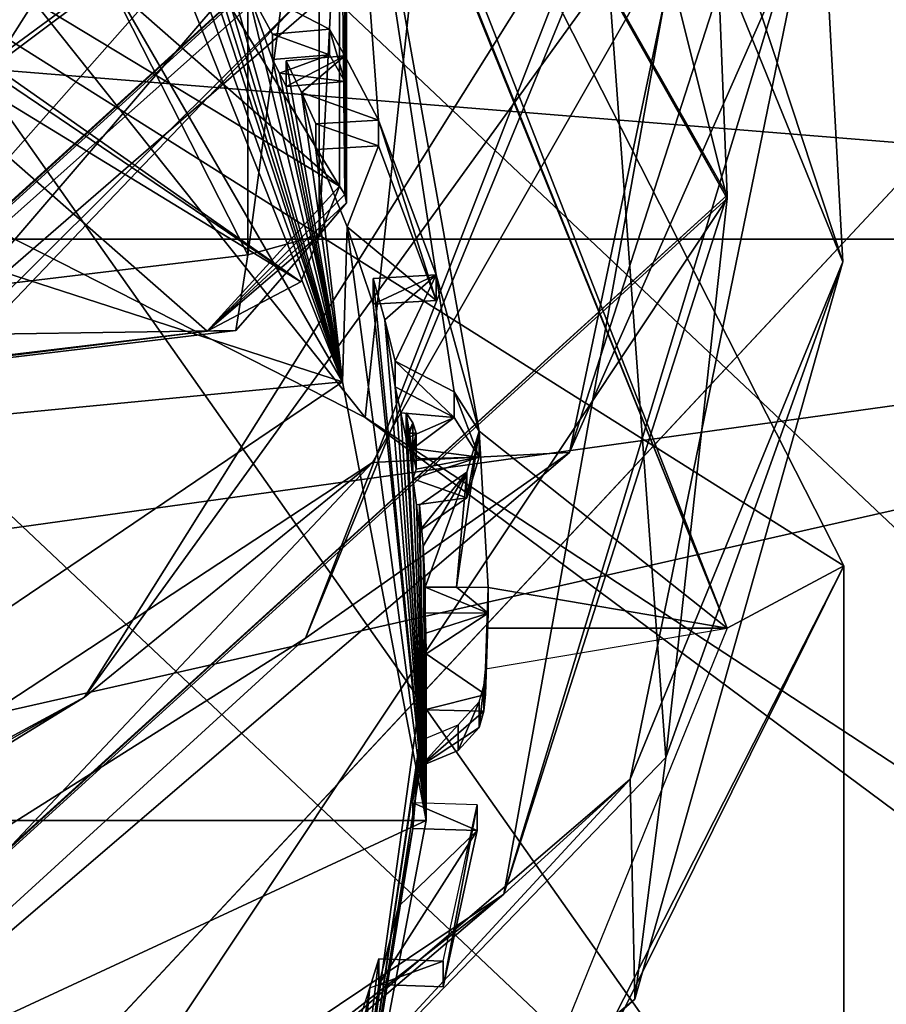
# Model space of a CAD drawing. Header units: millimetres. Extents: x -106 to 198, y -388 to 267.
# Tile 742 of 907: x 10.32 to 11.56, y 31.78 to 33.19. Entities that reach past the tile are written whole.
import ezdxf

# ---------------------------------------------------------------- set-up
doc = ezdxf.new("R2010")
doc.units = ezdxf.units.MM
doc.header["$LTSCALE"] = 52.148148
for name, color, linetype in [('1052', 7, 'CONTINUOUS'), ('1056', 7, 'CONTINUOUS'), ('1058', 7, 'CONTINUOUS'), ('122', 7, 'CONTINUOUS'), ('124', 7, 'CONTINUOUS'), ('180', 7, 'CONTINUOUS'), ('251', 7, 'CONTINUOUS'), ('255', 7, 'CONTINUOUS'), ('256', 7, 'CONTINUOUS'), ('28', 7, 'CONTINUOUS'), ('32', 7, 'CONTINUOUS'), ('37', 7, 'CONTINUOUS'), ('38', 7, 'CONTINUOUS'), ('4178', 7, 'CONTINUOUS'), ('4179', 7, 'CONTINUOUS'), ('4180', 7, 'CONTINUOUS'), ('4181', 7, 'CONTINUOUS'), ('4182', 7, 'CONTINUOUS'), ('4183', 7, 'CONTINUOUS'), ('4184', 7, 'CONTINUOUS'), ('4185', 7, 'CONTINUOUS'), ('4195', 7, 'CONTINUOUS'), ('4196', 7, 'CONTINUOUS'), ('4197', 7, 'CONTINUOUS'), ('4198', 7, 'CONTINUOUS'), ('4199', 7, 'CONTINUOUS'), ('4200', 7, 'CONTINUOUS'), ('4201', 7, 'CONTINUOUS'), ('4202', 7, 'CONTINUOUS'), ('4203', 7, 'CONTINUOUS'), ('4204', 7, 'CONTINUOUS'), ('4205', 7, 'CONTINUOUS'), ('4206', 7, 'CONTINUOUS'), ('4207', 7, 'CONTINUOUS'), ('4208', 7, 'CONTINUOUS'), ('4209', 7, 'CONTINUOUS'), ('4213', 7, 'CONTINUOUS'), ('4214', 7, 'CONTINUOUS'), ('4215', 7, 'CONTINUOUS'), ('4216', 7, 'CONTINUOUS'), ('4226', 7, 'CONTINUOUS'), ('4227', 7, 'CONTINUOUS'), ('4228', 7, 'CONTINUOUS'), ('4229', 7, 'CONTINUOUS'), ('4260', 7, 'CONTINUOUS'), ('4261', 7, 'CONTINUOUS'), ('4262', 7, 'CONTINUOUS'), ('4298', 7, 'CONTINUOUS'), ('4299', 7, 'CONTINUOUS'), ('4316', 7, 'CONTINUOUS'), ('44', 7, 'CONTINUOUS'), ('5570', 7, 'CONTINUOUS'), ('5571', 7, 'CONTINUOUS'), ('5572', 7, 'CONTINUOUS'), ('5573', 7, 'CONTINUOUS'), ('5649', 7, 'CONTINUOUS'), ('5650', 7, 'CONTINUOUS'), ('5651', 7, 'CONTINUOUS'), ('5654', 7, 'CONTINUOUS'), ('58', 7, 'CONTINUOUS'), ('9', 7, 'CONTINUOUS')]:
    doc.layers.add(name, color=color, linetype=linetype)

msp = doc.modelspace()

# ---------------------------------------------------------------- linework, layer by layer
at = {"layer": '1052', "color": 7, "linetype": 'CONTINUOUS', "true_color": 0x858787}
for points in [[(11.5, 32.4039, 98.3798), (10.6246, 34.1234, 102.4308), (11.3325, 32.3149, 98.4175), (11.5, 32.4039, 98.3798)], [(11.3325, 32.3149, 98.4175), (10.6246, 34.1234, 102.4308), (10.776, 33.6853, 101.6462), (11.3325, 32.3149, 98.4175)], [(10.6246, 30.6843, 94.3287), (11.5, 32.4039, 98.3798), (10.776, 30.9444, 95.1889), (10.6246, 30.6843, 94.3287)], [(10.776, 30.9444, 95.1889), (11.5, 32.4039, 98.3798), (11.3325, 32.3149, 98.4175), (10.776, 30.9444, 95.1889)]]:
    msp.add_3dface(points, dxfattribs=at)
at = {"layer": '1056', "color": 7, "linetype": 'CONTINUOUS', "true_color": 0x858787}
for points in [[(8.0132, 33.3261, 89.2829), (11.3325, 36.4571, 96.6592), (8.0133, 32.4976, 89.6346), (8.0132, 33.3261, 89.2829)], [(8.0133, 32.4976, 89.6346), (11.3325, 36.4571, 96.6592), (10.4698, 33.9342, 93.0189), (8.0133, 32.4976, 89.6346)]]:
    msp.add_3dface(points, dxfattribs=at)
at = {"layer": '1058', "color": 7, "linetype": 'CONTINUOUS', "true_color": 0x858787}
for points in [[(10.7723, 33.9667, 93.343), (8.3195, 32.4375, 89.7404), (10.4698, 33.9342, 93.0189), (10.7723, 33.9667, 93.343)], [(8.3195, 32.4375, 89.7404), (8.0133, 32.4976, 89.6346), (10.4698, 33.9342, 93.0189), (8.3195, 32.4375, 89.7404)]]:
    msp.add_3dface(points, dxfattribs=at)
at = {"layer": '122', "linetype": 'CONTINUOUS'}
for points in [[(-15.7741, 40.0696, 20.5), (-15.7741, 23.5, 20.5), (15.7741, 23.5, 20.5), (-15.7741, 40.0696, 20.5)], [(15.7741, 40.0696, 20.5), (-15.7741, 40.0696, 20.5), (15.7741, 23.5, 20.5), (15.7741, 40.0696, 20.5)]]:
    msp.add_3dface(points, dxfattribs=at)
at = {"layer": '124', "linetype": 'CONTINUOUS'}
for points in [[(5.1051, 39.8861, 17), (15.8963, 39.8861, 17), (5.1051, 29.5, 17), (5.1051, 39.8861, 17)], [(5.1051, 29.5, 17), (15.8963, 39.8861, 17), (15.8963, 29.5, 17), (5.1051, 29.5, 17)]]:
    msp.add_3dface(points, dxfattribs=at)
at = {"layer": '180', "linetype": 'CONTINUOUS'}
for points in [[(10.4333, 60.8, 14.36), (5.1051, 39.8861, 17), (0, 28.8, 17.75), (10.4333, 60.8, 14.36)], [(0, 60.8, 17.75), (10.4333, 60.8, 14.36), (0, 28.8, 17.75), (0, 60.8, 17.75)], [(10.4333, 60.8, -14.36), (0, 60.8, -17.75), (5.1051, 31.5, -17), (10.4333, 60.8, -14.36)], [(10.4333, 60.8, -14.36), (5.1051, 31.5, -17), (12.5511, 31.5, -12.5512), (10.4333, 60.8, -14.36)], [(16.8812, 60.8, -5.4853), (10.4333, 60.8, -14.36), (12.5511, 31.5, -12.5512), (16.8812, 60.8, -5.4853)]]:
    msp.add_3dface(points, dxfattribs=at)
at = {"layer": '251', "linetype": 'CONTINUOUS'}
for points in [[(11.5, 31.3483, 98.8278), (9.0157, 34.871, 107.1266), (8.1314, 34.5258, 106.3134), (11.5, 31.3483, 98.8278)], [(12.75, 31.3483, 98.8278), (9.0157, 34.871, 107.1266), (11.5, 31.3483, 98.8278), (12.75, 31.3483, 98.8278)]]:
    msp.add_3dface(points, dxfattribs=at)
at = {"layer": '255', "linetype": 'CONTINUOUS'}
for points in [[(10.8126, 32.6168, 105.6294), (6.4941, 34.8126, 109.2771), (9.0157, 34.871, 107.1266), (10.8126, 32.6168, 105.6294)], [(10.8126, 32.6168, 105.6294), (9.0157, 34.871, 107.1266), (12.75, 31.3483, 98.8278), (10.8126, 32.6168, 105.6294)], [(11.8084, 31.8777, 103.8273), (10.8126, 32.6168, 105.6294), (12.75, 31.3483, 98.8278), (11.8084, 31.8777, 103.8273)]]:
    msp.add_3dface(points, dxfattribs=at)
at = {"layer": '256', "linetype": 'CONTINUOUS'}
msp.add_3dface([(10.7723, 33.9667, 93.343), (8.1314, 33.6939, 88.9978), (8.3195, 32.4375, 89.7404), (10.7723, 33.9667, 93.343)], dxfattribs=at)
at = {"layer": '28', "linetype": 'CONTINUOUS'}
for points in [[(-15.1455, 31.5281, 38.5), (-15.1455, 41.0129, 38.5), (15.1455, 41.0129, 38.5), (-15.1455, 31.5281, 38.5)], [(15.1455, 31.5281, 38.5), (-15.1455, 31.5281, 38.5), (15.1455, 41.0129, 38.5), (15.1455, 31.5281, 38.5)]]:
    msp.add_3dface(points, dxfattribs=at)
at = {"layer": '32', "linetype": 'CONTINUOUS'}
for points in [[(-14.3074, 35.0281, 62.5), (7.8545, 23.5213, 62.5), (12.3854, 25.4211, 62.5), (-14.3074, 35.0281, 62.5)], [(14.3074, 30.1399, 62.5), (14.3074, 35.0281, 62.5), (-14.3074, 35.0281, 62.5), (14.3074, 30.1399, 62.5)], [(14.3074, 30.1399, 62.5), (-14.3074, 35.0281, 62.5), (13.8025, 27.5669, 62.5), (14.3074, 30.1399, 62.5)], [(13.8025, 27.5669, 62.5), (-14.3074, 35.0281, 62.5), (12.3854, 25.4211, 62.5), (13.8025, 27.5669, 62.5)]]:
    msp.add_3dface(points, dxfattribs=at)
at = {"layer": '37', "linetype": 'CONTINUOUS'}
for points in [[(-13.2915, 32.8725, 83), (-13.3381, 35.0245, 88.0698), (13.2915, 32.8725, 83), (-13.2915, 32.8725, 83)], [(13.2915, 32.8725, 83), (-13.3381, 35.0245, 88.0698), (13.3381, 35.0245, 88.0698), (13.2915, 32.8725, 83)]]:
    msp.add_3dface(points, dxfattribs=at)
at = {"layer": '38', "linetype": 'CONTINUOUS'}
for points in [[(-13.2915, 32.8725, 83), (13.2915, 32.8725, 83), (-10.9312, 29.5129, 83), (-13.2915, 32.8725, 83)], [(13.2915, 32.8725, 83), (-7.1386, 28.2541, 83), (-10.9312, 29.5129, 83), (13.2915, 32.8725, 83)], [(7.1386, 28.2541, 83), (-7.1386, 28.2541, 83), (13.2915, 32.8725, 83), (7.1386, 28.2541, 83)], [(7.1386, 28.2541, 83), (13.2915, 32.8725, 83), (10.9312, 29.5129, 83), (7.1386, 28.2541, 83)]]:
    msp.add_3dface(points, dxfattribs=at)
at = {"layer": '4178', "color": 7, "linetype": 'CONTINUOUS', "true_color": 0x858787}
for points in [[(10.6895, 33.1109, 100.3953), (10.7613, 33.1373, 100.4574), (10.6796, 33.1302, 100.4406), (10.6895, 33.1109, 100.3953)], [(10.7833, 33.099, 100.3673), (10.7613, 33.1373, 100.4574), (10.6895, 33.1109, 100.3953), (10.7833, 33.099, 100.3673)], [(10.6992, 33.0917, 100.35), (10.7833, 33.099, 100.3673), (10.6895, 33.1109, 100.3953), (10.6992, 33.0917, 100.35)]]:
    msp.add_3dface(points, dxfattribs=at)
at = {"layer": '4179', "color": 7, "linetype": 'CONTINUOUS', "true_color": 0x858787}
for points in [[(10.8316, 33.0064, 100.149), (10.7417, 33.0013, 100.1369), (10.7867, 32.8905, 99.876), (10.8316, 33.0064, 100.149)], [(10.9144, 32.7845, 99.6262), (10.8316, 33.0064, 100.149), (10.7867, 32.8905, 99.876), (10.9144, 32.7845, 99.6262)], [(10.8242, 32.7793, 99.6142), (10.9144, 32.7845, 99.6262), (10.7867, 32.8905, 99.876), (10.8242, 32.7793, 99.6142)]]:
    msp.add_3dface(points, dxfattribs=at)
at = {"layer": '4180', "color": 7, "linetype": 'CONTINUOUS', "true_color": 0x858787}
for points in [[(10.881, 32.6091, 99.1107), (10.8714, 32.5866, 99.16), (10.8714, 32.6234, 99.1444), (10.881, 32.6091, 99.1107)], [(10.881, 32.5723, 99.1264), (10.8714, 32.5866, 99.16), (10.881, 32.6091, 99.1107), (10.881, 32.5723, 99.1264)], [(10.8858, 32.5944, 99.0762), (10.881, 32.5723, 99.1264), (10.881, 32.6091, 99.1107), (10.8858, 32.5944, 99.0762)], [(10.8858, 32.5576, 99.0918), (10.881, 32.5723, 99.1264), (10.8858, 32.5944, 99.0762), (10.8858, 32.5576, 99.0918)]]:
    msp.add_3dface(points, dxfattribs=at)
at = {"layer": '4181', "color": 7, "linetype": 'CONTINUOUS', "true_color": 0x858787}
for points in [[(10.881, 32.6091, 99.1107), (10.8714, 32.6234, 99.1444), (10.8765, 32.5945, 99.0762), (10.881, 32.6091, 99.1107)], [(10.8858, 32.5944, 99.0762), (10.881, 32.6091, 99.1107), (10.8765, 32.5945, 99.0762), (10.8858, 32.5944, 99.0762)], [(10.8811, 32.5655, 99.008), (10.8858, 32.5944, 99.0762), (10.8765, 32.5945, 99.0762), (10.8811, 32.5655, 99.008)], [(10.8858, 32.5794, 99.0407), (10.8858, 32.5944, 99.0762), (10.8811, 32.5655, 99.008), (10.8858, 32.5794, 99.0407)]]:
    msp.add_3dface(points, dxfattribs=at)
at = {"layer": '4182', "color": 7, "linetype": 'CONTINUOUS', "true_color": 0x858787}
for points in [[(10.8858, 32.5576, 99.0918), (10.8858, 32.5944, 99.0762), (10.8858, 32.5794, 99.0407), (10.8858, 32.5576, 99.0918)], [(10.8858, 32.5794, 99.0407), (10.8811, 32.5655, 99.008), (10.8858, 32.5426, 99.0564), (10.8858, 32.5794, 99.0407)], [(10.8858, 32.5576, 99.0918), (10.8858, 32.5794, 99.0407), (10.8858, 32.5426, 99.0564), (10.8858, 32.5576, 99.0918)], [(10.8858, 32.5426, 99.0564), (10.8811, 32.5655, 99.008), (10.8811, 32.5287, 99.0237), (10.8858, 32.5426, 99.0564)]]:
    msp.add_3dface(points, dxfattribs=at)
at = {"layer": '4183', "color": 7, "linetype": 'CONTINUOUS', "true_color": 0x858787}
for points in [[(10.8558, 32.6611, 99.3355), (10.864, 32.6238, 99.2478), (10.9404, 32.6171, 99.2318), (10.8558, 32.6611, 99.3355)], [(10.864, 32.6238, 99.2478), (10.8714, 32.5866, 99.16), (10.9404, 32.6171, 99.2318), (10.864, 32.6238, 99.2478)], [(10.8714, 32.5866, 99.16), (10.881, 32.5723, 99.1264), (10.9404, 32.6171, 99.2318), (10.8714, 32.5866, 99.16)], [(10.9404, 32.6171, 99.2318), (10.881, 32.5723, 99.1264), (10.9762, 32.5602, 99.098), (10.9404, 32.6171, 99.2318)], [(10.881, 32.5723, 99.1264), (10.8858, 32.5576, 99.0918), (10.9762, 32.5602, 99.098), (10.881, 32.5723, 99.1264)], [(10.8858, 32.5426, 99.0564), (10.8811, 32.5287, 99.0237), (10.9762, 32.5602, 99.098), (10.8858, 32.5426, 99.0564)], [(10.9762, 32.5602, 99.098), (10.8811, 32.5287, 99.0237), (10.9584, 32.5017, 98.9601), (10.9762, 32.5602, 99.098)], [(10.8858, 32.5576, 99.0918), (10.8858, 32.5426, 99.0564), (10.9762, 32.5602, 99.098), (10.8858, 32.5576, 99.0918)], [(10.9584, 32.5017, 98.9601), (10.8811, 32.5287, 99.0237), (10.8863, 32.4916, 98.9362), (10.9584, 32.5017, 98.9601)], [(10.8906, 32.4544, 98.8487), (10.9584, 32.5017, 98.9601), (10.8863, 32.4916, 98.9362), (10.8906, 32.4544, 98.8487)]]:
    msp.add_3dface(points, dxfattribs=at)
at = {"layer": '4184', "color": 7, "linetype": 'CONTINUOUS', "true_color": 0x858787}
for points in [[(10.9891, 32.3364, 98.5706), (10.899, 32.3368, 98.5716), (10.8997, 32.3074, 98.5024), (10.9891, 32.3364, 98.5706)], [(10.9, 32.278, 98.4332), (10.9891, 32.3364, 98.5706), (10.8997, 32.3074, 98.5024), (10.9, 32.278, 98.4332)], [(10.9854, 32.2195, 98.2952), (10.9891, 32.3364, 98.5706), (10.9, 32.278, 98.4332), (10.9854, 32.2195, 98.2952)], [(10.898, 32.1974, 98.2433), (10.9854, 32.2195, 98.2952), (10.9, 32.278, 98.4332), (10.898, 32.1974, 98.2433)], [(10.9832, 32.1954, 98.2385), (10.9854, 32.2195, 98.2952), (10.898, 32.1974, 98.2433), (10.9832, 32.1954, 98.2385)], [(10.8922, 32.1169, 98.0534), (10.9832, 32.1954, 98.2385), (10.898, 32.1974, 98.2433), (10.8922, 32.1169, 98.0534)], [(10.9764, 32.1724, 98.1843), (10.9832, 32.1954, 98.2385), (10.8922, 32.1169, 98.0534), (10.9764, 32.1724, 98.1843)], [(10.9464, 32.1394, 98.1065), (10.9764, 32.1724, 98.1843), (10.8922, 32.1169, 98.0534), (10.9464, 32.1394, 98.1065)]]:
    msp.add_3dface(points, dxfattribs=at)
at = {"layer": '4185', "color": 7, "linetype": 'CONTINUOUS', "true_color": 0x858787}
for points in [[(10.9244, 31.8003, 97.3077), (10.9735, 32.0243, 97.8354), (10.8321, 31.8034, 97.315), (10.9244, 31.8003, 97.3077)], [(10.8321, 31.8034, 97.315), (10.9735, 32.0243, 97.8354), (10.8604, 31.9153, 97.5785), (10.8321, 31.8034, 97.315)], [(10.9735, 32.0243, 97.8354), (10.8811, 32.0274, 97.8426), (10.8604, 31.9153, 97.5785), (10.9735, 32.0243, 97.8354)]]:
    msp.add_3dface(points, dxfattribs=at)
at = {"layer": '4195', "color": 7, "linetype": 'CONTINUOUS', "true_color": 0x858787}
for points in [[(10.8321, 31.8034, 97.315), (10.8321, 31.8402, 97.2993), (10.9244, 31.8371, 97.2921), (10.8321, 31.8034, 97.315)], [(10.9244, 31.8003, 97.3077), (10.8321, 31.8034, 97.315), (10.9244, 31.8371, 97.2921), (10.9244, 31.8003, 97.3077)]]:
    msp.add_3dface(points, dxfattribs=at)
at = {"layer": '4196', "color": 7, "linetype": 'CONTINUOUS', "true_color": 0x858787}
for points in [[(10.9735, 32.0243, 97.8354), (10.9244, 31.8003, 97.3077), (10.9735, 32.0611, 97.8197), (10.9735, 32.0243, 97.8354)], [(10.9244, 31.8003, 97.3077), (10.9244, 31.8371, 97.2921), (10.9735, 32.0611, 97.8197), (10.9244, 31.8003, 97.3077)]]:
    msp.add_3dface(points, dxfattribs=at)
at = {"layer": '4197', "color": 7, "linetype": 'CONTINUOUS', "true_color": 0x858787}
for points in [[(10.8811, 32.0274, 97.8426), (10.9735, 32.0243, 97.8354), (10.8811, 32.0642, 97.827), (10.8811, 32.0274, 97.8426)], [(10.9735, 32.0243, 97.8354), (10.9735, 32.0611, 97.8197), (10.8811, 32.0642, 97.827), (10.9735, 32.0243, 97.8354)]]:
    msp.add_3dface(points, dxfattribs=at)
at = {"layer": '4198', "color": 7, "linetype": 'CONTINUOUS', "true_color": 0x858787}
for points in [[(10.9764, 32.1724, 98.1843), (10.9464, 32.1394, 98.1065), (10.9764, 32.2092, 98.1686), (10.9764, 32.1724, 98.1843)], [(10.9764, 32.2092, 98.1686), (10.9464, 32.1394, 98.1065), (10.9464, 32.1762, 98.0908), (10.9764, 32.2092, 98.1686)], [(10.9464, 32.1394, 98.1065), (10.8922, 32.1169, 98.0534), (10.9464, 32.1762, 98.0908), (10.9464, 32.1394, 98.1065)], [(10.9464, 32.1762, 98.0908), (10.8922, 32.1169, 98.0534), (10.8922, 32.1537, 98.0378), (10.9464, 32.1762, 98.0908)]]:
    msp.add_3dface(points, dxfattribs=at)
at = {"layer": '4199', "color": 7, "linetype": 'CONTINUOUS', "true_color": 0x858787}
for points in [[(10.9854, 32.2195, 98.2952), (10.9832, 32.1954, 98.2385), (10.9854, 32.2563, 98.2796), (10.9854, 32.2195, 98.2952)], [(10.9854, 32.2563, 98.2796), (10.9832, 32.1954, 98.2385), (10.9832, 32.2322, 98.2229), (10.9854, 32.2563, 98.2796)], [(10.9832, 32.1954, 98.2385), (10.9764, 32.1724, 98.1843), (10.9832, 32.2322, 98.2229), (10.9832, 32.1954, 98.2385)], [(10.9764, 32.1724, 98.1843), (10.9764, 32.2092, 98.1686), (10.9832, 32.2322, 98.2229), (10.9764, 32.1724, 98.1843)]]:
    msp.add_3dface(points, dxfattribs=at)
at = {"layer": '4200', "color": 7, "linetype": 'CONTINUOUS', "true_color": 0x858787}
for points in [[(10.9891, 32.3364, 98.5706), (10.9854, 32.2195, 98.2952), (10.9891, 32.3732, 98.555), (10.9891, 32.3364, 98.5706)], [(10.9891, 32.3732, 98.555), (10.9854, 32.2195, 98.2952), (10.9872, 32.3149, 98.4176), (10.9891, 32.3732, 98.555)], [(10.9854, 32.2195, 98.2952), (10.9854, 32.2563, 98.2796), (10.9872, 32.3149, 98.4176), (10.9854, 32.2195, 98.2952)]]:
    msp.add_3dface(points, dxfattribs=at)
at = {"layer": '4201', "color": 7, "linetype": 'CONTINUOUS', "true_color": 0x858787}
for points in [[(10.899, 32.3368, 98.5716), (10.9891, 32.3364, 98.5706), (10.899, 32.3736, 98.556), (10.899, 32.3368, 98.5716)], [(10.899, 32.3736, 98.556), (10.9891, 32.3364, 98.5706), (10.944, 32.3734, 98.5555), (10.899, 32.3736, 98.556)], [(10.9891, 32.3364, 98.5706), (10.9891, 32.3732, 98.555), (10.944, 32.3734, 98.5555), (10.9891, 32.3364, 98.5706)]]:
    msp.add_3dface(points, dxfattribs=at)
at = {"layer": '4202', "color": 7, "linetype": 'CONTINUOUS', "true_color": 0x858787}
for points in [[(10.9762, 32.5602, 99.098), (10.9584, 32.5017, 98.9601), (10.9762, 32.5971, 99.0824), (10.9762, 32.5602, 99.098)], [(10.9762, 32.5971, 99.0824), (10.9584, 32.5017, 98.9601), (10.9584, 32.5385, 98.9445), (10.9762, 32.5971, 99.0824)], [(10.9584, 32.5017, 98.9601), (10.8906, 32.4544, 98.8487), (10.9584, 32.5385, 98.9445), (10.9584, 32.5017, 98.9601)], [(10.9584, 32.5385, 98.9445), (10.8906, 32.4544, 98.8487), (10.8906, 32.4913, 98.8331), (10.9584, 32.5385, 98.9445)]]:
    msp.add_3dface(points, dxfattribs=at)
at = {"layer": '4203', "color": 7, "linetype": 'CONTINUOUS', "true_color": 0x858787}
for points in [[(10.8558, 32.6611, 99.3355), (10.9404, 32.6171, 99.2318), (10.8558, 32.6979, 99.3199), (10.8558, 32.6611, 99.3355)], [(10.8558, 32.6979, 99.3199), (10.9404, 32.6171, 99.2318), (10.9404, 32.6539, 99.2162), (10.8558, 32.6979, 99.3199)], [(10.9404, 32.6171, 99.2318), (10.9762, 32.5602, 99.098), (10.9404, 32.6539, 99.2162), (10.9404, 32.6171, 99.2318)], [(10.9762, 32.5602, 99.098), (10.9762, 32.5971, 99.0824), (10.9404, 32.6539, 99.2162), (10.9762, 32.5602, 99.098)]]:
    msp.add_3dface(points, dxfattribs=at)
at = {"layer": '4204', "color": 7, "linetype": 'CONTINUOUS', "true_color": 0x858787}
for points in [[(10.9144, 32.7845, 99.6262), (10.8242, 32.7793, 99.6142), (10.9144, 32.8213, 99.6106), (10.9144, 32.7845, 99.6262)], [(10.8242, 32.7793, 99.6142), (10.8242, 32.8162, 99.5985), (10.9144, 32.8213, 99.6106), (10.8242, 32.7793, 99.6142)]]:
    msp.add_3dface(points, dxfattribs=at)
at = {"layer": '4205', "color": 7, "linetype": 'CONTINUOUS', "true_color": 0x858787}
for points in [[(10.8316, 33.0064, 100.149), (10.9144, 32.7845, 99.6262), (10.8316, 33.0432, 100.1334), (10.8316, 33.0064, 100.149)], [(10.9144, 32.7845, 99.6262), (10.9144, 32.8213, 99.6106), (10.8316, 33.0432, 100.1334), (10.9144, 32.7845, 99.6262)]]:
    msp.add_3dface(points, dxfattribs=at)
at = {"layer": '4206', "color": 7, "linetype": 'CONTINUOUS', "true_color": 0x858787}
for points in [[(10.8316, 33.0064, 100.149), (10.8316, 33.0432, 100.1334), (10.7417, 33.0381, 100.1213), (10.8316, 33.0064, 100.149)], [(10.7417, 33.0013, 100.1369), (10.8316, 33.0064, 100.149), (10.7417, 33.0381, 100.1213), (10.7417, 33.0013, 100.1369)]]:
    msp.add_3dface(points, dxfattribs=at)
at = {"layer": '4207', "color": 7, "linetype": 'CONTINUOUS', "true_color": 0x858787}
for points in [[(10.7833, 33.099, 100.3673), (10.6992, 33.0917, 100.35), (10.7833, 33.1359, 100.3517), (10.7833, 33.099, 100.3673)], [(10.6992, 33.0917, 100.35), (10.6992, 33.1285, 100.3344), (10.7833, 33.1359, 100.3517), (10.6992, 33.0917, 100.35)]]:
    msp.add_3dface(points, dxfattribs=at)
at = {"layer": '4208', "color": 7, "linetype": 'CONTINUOUS', "true_color": 0x858787}
for points in [[(10.7613, 33.1373, 100.4574), (10.7833, 33.099, 100.3673), (10.7613, 33.1741, 100.4418), (10.7613, 33.1373, 100.4574)], [(10.7833, 33.099, 100.3673), (10.7833, 33.1359, 100.3517), (10.7613, 33.1741, 100.4418), (10.7833, 33.099, 100.3673)]]:
    msp.add_3dface(points, dxfattribs=at)
at = {"layer": '4209', "color": 7, "linetype": 'CONTINUOUS', "true_color": 0x858787}
for points in [[(10.7613, 33.1373, 100.4574), (10.7613, 33.1741, 100.4418), (10.6796, 33.167, 100.425), (10.7613, 33.1373, 100.4574)], [(10.6796, 33.1302, 100.4406), (10.7613, 33.1373, 100.4574), (10.6796, 33.167, 100.425), (10.6796, 33.1302, 100.4406)]]:
    msp.add_3dface(points, dxfattribs=at)
at = {"layer": '4213', "color": 7, "linetype": 'CONTINUOUS', "true_color": 0x858787}
for points in [[(9.9266, 32.5667, 92.2334), (11.298, 34.1165, 96.0446), (11.2788, 33.7713, 95.3607), (9.9266, 32.5667, 92.2334)], [(10.727, 32.3001, 94.2496), (11.3874, 33.9046, 98.1806), (11.1059, 32.5668, 95.0681), (10.727, 32.3001, 94.2496)], [(11.1059, 32.5668, 95.0681), (11.3874, 33.9046, 98.1806), (11.4733, 33.3988, 97.1061), (11.1059, 32.5668, 95.0681)], [(11.4985, 32.84, 98.3935), (11.1248, 33.7589, 100.4819), (11.1905, 33.7732, 100.6772), (11.4985, 32.84, 98.3935)], [(9.933, 32.4343, 92.0711), (9.9266, 32.5667, 92.2334), (11.2788, 33.7713, 95.3607), (9.933, 32.4343, 92.0711)], [(11.2445, 32.1293, 96.4944), (11.1248, 33.7589, 100.4819), (11.4985, 32.84, 98.3935), (11.2445, 32.1293, 96.4944)], [(11.1996, 31.7826, 95.8065), (11.2445, 32.1293, 96.4944), (11.4985, 32.84, 98.3935), (11.1996, 31.7826, 95.8065)], [(9.7084, 31.3708, 92.1217), (10.727, 32.3001, 94.2496), (11.1059, 32.5668, 95.0681), (9.7084, 31.3708, 92.1217)], [(8.504, 30.8972, 90.7807), (10.727, 32.3001, 94.2496), (9.7084, 31.3708, 92.1217), (8.504, 30.8972, 90.7807)], [(9.8054, 30.6377, 92.8241), (11.2445, 32.1293, 96.4944), (11.1996, 31.7826, 95.8065), (9.8054, 30.6377, 92.8241)], [(9.6135, 30.3906, 92.3781), (9.8054, 30.6377, 92.8241), (11.1996, 31.7826, 95.8065), (9.6135, 30.3906, 92.3781)]]:
    msp.add_3dface(points, dxfattribs=at)
at = {"layer": '4214', "color": 7, "linetype": 'CONTINUOUS', "true_color": 0x858787}
for points in [[(9.3015, 32.4101, 91.2274), (10.9602, 33.63, 94.0766), (11.0878, 33.8973, 94.8934), (9.3015, 32.4101, 91.2274)], [(10.4098, 32.2158, 93.4258), (11.4627, 33.6706, 96.8361), (11.3824, 33.766, 97.23), (10.4098, 32.2158, 93.4258)], [(10.8231, 32.5522, 94.0939), (11.4627, 33.6706, 96.8361), (10.4098, 32.2158, 93.4258), (10.8231, 32.5522, 94.0939)], [(9.3372, 32.4159, 91.0817), (10.9602, 33.63, 94.0766), (9.3015, 32.4101, 91.2274), (9.3372, 32.4159, 91.0817)], [(11.0118, 31.9329, 95.3985), (11.4664, 33.4291, 98.899), (11.3069, 33.5737, 99.4142), (11.0118, 31.9329, 95.3985)], [(11.1933, 32.0982, 95.6436), (11.4664, 33.4291, 98.899), (11.0118, 31.9329, 95.3985), (11.1933, 32.0982, 95.6436)], [(8.8418, 31.2514, 90.8805), (10.8231, 32.5522, 94.0939), (10.4098, 32.2158, 93.4258), (8.8418, 31.2514, 90.8805)], [(7.9903, 30.9095, 90.1891), (8.8418, 31.2514, 90.8805), (10.4098, 32.2158, 93.4258), (7.9903, 30.9095, 90.1891)], [(9.5222, 30.6649, 92.1129), (11.1933, 32.0982, 95.6436), (11.0118, 31.9329, 95.3985), (9.5222, 30.6649, 92.1129)], [(9.1447, 30.479, 91.8119), (9.5222, 30.6649, 92.1129), (11.0118, 31.9329, 95.3985), (9.1447, 30.479, 91.8119)]]:
    msp.add_3dface(points, dxfattribs=at)
at = {"layer": '4215', "color": 7, "linetype": 'CONTINUOUS', "true_color": 0x858787}
for points in [[(8.0129, 31.7718, 89.9423), (11.0878, 33.8973, 94.8934), (11.3325, 34.786, 97.3686), (8.0129, 31.7718, 89.9423)], [(11.3325, 32.9358, 98.154), (11.3069, 33.5737, 99.4142), (10.3381, 34.6881, 102.4531), (11.3325, 32.9358, 98.154)], [(9.3015, 32.4101, 91.2274), (11.0878, 33.8973, 94.8934), (8.0129, 31.7718, 89.9423), (9.3015, 32.4101, 91.2274)], [(8.0129, 30.8467, 90.335), (11.3824, 33.766, 97.23), (11.3325, 33.8609, 97.7613), (8.0129, 30.8467, 90.335)], [(10.4098, 32.2158, 93.4258), (11.3824, 33.766, 97.23), (8.0129, 30.8467, 90.335), (10.4098, 32.2158, 93.4258)], [(11.0118, 31.9329, 95.3985), (11.3069, 33.5737, 99.4142), (11.3325, 32.9358, 98.154), (11.0118, 31.9329, 95.3985)], [(8.0129, 29.9216, 90.7276), (11.0118, 31.9329, 95.3985), (11.3325, 32.9358, 98.154), (8.0129, 29.9216, 90.7276)], [(7.9903, 30.9095, 90.1891), (10.4098, 32.2158, 93.4258), (8.0129, 30.8467, 90.335), (7.9903, 30.9095, 90.1891)], [(9.1447, 30.479, 91.8119), (11.0118, 31.9329, 95.3985), (8.0129, 29.9216, 90.7276), (9.1447, 30.479, 91.8119)]]:
    msp.add_3dface(points, dxfattribs=at)
at = {"layer": '4216', "color": 7, "linetype": 'CONTINUOUS', "true_color": 0x858787}
for points in [[(11.3325, 34.7814, 97.3706), (9.9266, 32.5667, 92.2334), (8.0154, 31.7681, 89.9466), (11.3325, 34.7814, 97.3706)], [(11.298, 34.1165, 96.0446), (9.9266, 32.5667, 92.2334), (11.3325, 34.7814, 97.3706), (11.298, 34.1165, 96.0446)], [(10.3542, 34.67, 102.4217), (11.1248, 33.7589, 100.4819), (11.3325, 32.9312, 98.1559), (10.3542, 34.67, 102.4217)], [(11.3874, 33.9046, 98.1806), (10.727, 32.3001, 94.2496), (11.3325, 33.8563, 97.7632), (11.3874, 33.9046, 98.1806)], [(11.3325, 33.8563, 97.7632), (8.504, 30.8972, 90.7807), (8.0154, 30.843, 90.3393), (11.3325, 33.8563, 97.7632)], [(10.727, 32.3001, 94.2496), (8.504, 30.8972, 90.7807), (11.3325, 33.8563, 97.7632), (10.727, 32.3001, 94.2496)], [(11.1248, 33.7589, 100.4819), (11.2445, 32.1293, 96.4944), (11.3325, 32.9312, 98.1559), (11.1248, 33.7589, 100.4819)], [(11.3325, 32.9312, 98.1559), (9.8054, 30.6377, 92.8241), (8.0154, 29.9179, 90.7319), (11.3325, 32.9312, 98.1559)], [(11.2445, 32.1293, 96.4944), (9.8054, 30.6377, 92.8241), (11.3325, 32.9312, 98.1559), (11.2445, 32.1293, 96.4944)]]:
    msp.add_3dface(points, dxfattribs=at)
at = {"layer": '4226', "color": 7, "linetype": 'CONTINUOUS', "true_color": 0x858787}
for points in [[(10.7834, 33.6734, 101.618), (10.776, 33.6853, 101.6462), (10.7834, 32.937, 101.9306), (10.7834, 33.6734, 101.618)], [(10.7834, 32.937, 101.9306), (10.776, 33.6853, 101.6462), (10.776, 32.9489, 101.9588), (10.7834, 32.937, 101.9306)], [(10.7859, 33.6612, 101.5892), (10.7834, 33.6734, 101.618), (10.7859, 32.9247, 101.9018), (10.7859, 33.6612, 101.5892)], [(10.7859, 32.9247, 101.9018), (10.7834, 33.6734, 101.618), (10.7834, 32.937, 101.9306), (10.7859, 32.9247, 101.9018)], [(10.7466, 33.6147, 101.4797), (10.7859, 33.6612, 101.5892), (10.7466, 32.8783, 101.7923), (10.7466, 33.6147, 101.4797)], [(10.7466, 32.8783, 101.7923), (10.7859, 33.6612, 101.5892), (10.7859, 32.9247, 101.9018), (10.7466, 32.8783, 101.7923)], [(10.6443, 33.5864, 101.4131), (10.7466, 33.6147, 101.4797), (10.6443, 32.85, 101.7257), (10.6443, 33.5864, 101.4131)], [(10.6443, 32.85, 101.7257), (10.7466, 33.6147, 101.4797), (10.7466, 32.8783, 101.7923), (10.6443, 32.85, 101.7257)]]:
    msp.add_3dface(points, dxfattribs=at)
at = {"layer": '4227', "color": 7, "linetype": 'CONTINUOUS', "true_color": 0x858787}
for points in [[(9.4918, 33.1492, 101.1509), (9.475, 33.0905, 101.0126), (10.4237, 33.2839, 101.4683), (9.4918, 33.1492, 101.1509)], [(10.4237, 33.2839, 101.4683), (9.475, 33.0905, 101.0126), (10.7803, 32.6682, 100.0178), (10.4237, 33.2839, 101.4683)], [(9.609, 33.1866, 101.239), (9.4918, 33.1492, 101.1509), (10.4237, 33.2839, 101.4683), (9.609, 33.1866, 101.239)], [(10.7803, 32.6682, 100.0178), (9.475, 33.0905, 101.0126), (9.7558, 32.5697, 99.7856), (10.7803, 32.6682, 100.0178)], [(9.85, 32.0387, 98.5348), (10.7803, 32.6682, 100.0178), (9.7558, 32.5697, 99.7856), (9.85, 32.0387, 98.5348)], [(10.9, 32.0387, 98.5348), (10.7803, 32.6682, 100.0178), (9.85, 32.0387, 98.5348), (10.9, 32.0387, 98.5348)], [(10.7803, 31.4092, 97.0517), (10.9, 32.0387, 98.5348), (9.7558, 31.5077, 97.2839), (10.7803, 31.4092, 97.0517)], [(9.7558, 31.5077, 97.2839), (10.9, 32.0387, 98.5348), (9.85, 32.0387, 98.5348), (9.7558, 31.5077, 97.2839)]]:
    msp.add_3dface(points, dxfattribs=at)
at = {"layer": '4228', "color": 7, "linetype": 'CONTINUOUS', "true_color": 0x858787}
for points in [[(10.4237, 33.2839, 101.4683), (10.7803, 32.6682, 100.0178), (10.4237, 33.5601, 101.3511), (10.4237, 33.2839, 101.4683)], [(10.4237, 33.5601, 101.3511), (10.7803, 32.6682, 100.0178), (10.4963, 33.4633, 101.123), (10.4237, 33.5601, 101.3511)], [(10.7803, 32.6682, 100.0178), (10.5629, 33.329, 100.909), (10.4963, 33.4633, 101.123), (10.7803, 32.6682, 100.0178)], [(10.5827, 33.2981, 100.8363), (10.5629, 33.329, 100.909), (10.7803, 32.6682, 100.0178), (10.5827, 33.2981, 100.8363)], [(10.602, 33.2672, 100.7634), (10.5827, 33.2981, 100.8363), (10.7803, 32.6682, 100.0178), (10.602, 33.2672, 100.7634)], [(10.602, 33.304, 100.7478), (10.602, 33.2672, 100.7634), (10.7803, 32.6682, 100.0178), (10.602, 33.304, 100.7478)], [(10.602, 33.304, 100.7478), (10.7803, 32.6682, 100.0178), (10.6422, 33.2356, 100.5867), (10.602, 33.304, 100.7478)], [(10.6796, 33.1302, 100.4406), (10.6796, 33.167, 100.425), (10.6422, 33.2356, 100.5867), (10.6796, 33.1302, 100.4406)], [(10.7803, 32.6682, 100.0178), (10.6796, 33.1302, 100.4406), (10.6422, 33.2356, 100.5867), (10.7803, 32.6682, 100.0178)], [(10.6895, 33.1109, 100.3953), (10.6796, 33.1302, 100.4406), (10.7803, 32.6682, 100.0178), (10.6895, 33.1109, 100.3953)], [(10.6992, 33.1285, 100.3344), (10.6992, 33.0917, 100.35), (10.7803, 32.6682, 100.0178), (10.6992, 33.1285, 100.3344)], [(10.6992, 33.1285, 100.3344), (10.7803, 32.6682, 100.0178), (10.7211, 33.0833, 100.2279), (10.6992, 33.1285, 100.3344)], [(10.6992, 33.0917, 100.35), (10.6895, 33.1109, 100.3953), (10.7803, 32.6682, 100.0178), (10.6992, 33.0917, 100.35)], [(10.7417, 33.0013, 100.1369), (10.7417, 33.0381, 100.1213), (10.7211, 33.0833, 100.2279), (10.7417, 33.0013, 100.1369)], [(10.7803, 32.6682, 100.0178), (10.7417, 33.0013, 100.1369), (10.7211, 33.0833, 100.2279), (10.7803, 32.6682, 100.0178)], [(10.7867, 32.8905, 99.876), (10.7417, 33.0013, 100.1369), (10.7803, 32.6682, 100.0178), (10.7867, 32.8905, 99.876)], [(10.7867, 32.8905, 99.876), (10.7803, 32.6682, 100.0178), (10.9, 32.0387, 98.5348), (10.7867, 32.8905, 99.876)], [(10.8242, 32.7793, 99.6142), (10.7867, 32.8905, 99.876), (10.9, 32.0387, 98.5348), (10.8242, 32.7793, 99.6142)], [(10.8242, 32.8162, 99.5985), (10.8242, 32.7793, 99.6142), (10.9, 32.0387, 98.5348), (10.8242, 32.8162, 99.5985)], [(10.8242, 32.8162, 99.5985), (10.9, 32.0387, 98.5348), (10.8411, 32.7571, 99.4593), (10.8242, 32.8162, 99.5985)], [(10.8558, 32.6611, 99.3355), (10.8558, 32.6979, 99.3199), (10.8411, 32.7571, 99.4593), (10.8558, 32.6611, 99.3355)], [(10.9, 32.0387, 98.5348), (10.8558, 32.6611, 99.3355), (10.8411, 32.7571, 99.4593), (10.9, 32.0387, 98.5348)], [(10.864, 32.6238, 99.2478), (10.8558, 32.6611, 99.3355), (10.9, 32.0387, 98.5348), (10.864, 32.6238, 99.2478)], [(10.8714, 32.5866, 99.16), (10.864, 32.6238, 99.2478), (10.9, 32.0387, 98.5348), (10.8714, 32.5866, 99.16)], [(10.8714, 32.6234, 99.1444), (10.8714, 32.5866, 99.16), (10.9, 32.0387, 98.5348), (10.8714, 32.6234, 99.1444)], [(10.8765, 32.5945, 99.0762), (10.8714, 32.6234, 99.1444), (10.8811, 32.5287, 99.0237), (10.8765, 32.5945, 99.0762)], [(10.8811, 32.5287, 99.0237), (10.8714, 32.6234, 99.1444), (10.9, 32.0387, 98.5348), (10.8811, 32.5287, 99.0237)], [(10.8811, 32.5655, 99.008), (10.8765, 32.5945, 99.0762), (10.8811, 32.5287, 99.0237), (10.8811, 32.5655, 99.008)], [(10.8863, 32.4916, 98.9362), (10.8811, 32.5287, 99.0237), (10.9, 32.0387, 98.5348), (10.8863, 32.4916, 98.9362)], [(10.8906, 32.4544, 98.8487), (10.8863, 32.4916, 98.9362), (10.9, 32.0387, 98.5348), (10.8906, 32.4544, 98.8487)], [(10.8906, 32.4913, 98.8331), (10.8906, 32.4544, 98.8487), (10.9, 32.0387, 98.5348), (10.8906, 32.4913, 98.8331)], [(10.8906, 32.4913, 98.8331), (10.9, 32.0387, 98.5348), (10.8958, 32.4324, 98.6944), (10.8906, 32.4913, 98.8331)], [(10.899, 32.3368, 98.5716), (10.899, 32.3736, 98.556), (10.8958, 32.4324, 98.6944), (10.899, 32.3368, 98.5716)], [(10.9, 32.0387, 98.5348), (10.899, 32.3368, 98.5716), (10.8958, 32.4324, 98.6944), (10.9, 32.0387, 98.5348)], [(10.8997, 32.3074, 98.5024), (10.899, 32.3368, 98.5716), (10.9, 32.0387, 98.5348), (10.8997, 32.3074, 98.5024)], [(10.9, 32.278, 98.4332), (10.8997, 32.3074, 98.5024), (10.9, 32.0387, 98.5348), (10.9, 32.278, 98.4332)], [(10.898, 32.1974, 98.2433), (10.9, 32.278, 98.4332), (10.7803, 31.4092, 97.0517), (10.898, 32.1974, 98.2433)], [(10.9, 32.278, 98.4332), (10.9, 32.0387, 98.5348), (10.7803, 31.4092, 97.0517), (10.9, 32.278, 98.4332)], [(10.8922, 32.1169, 98.0534), (10.898, 32.1974, 98.2433), (10.7803, 31.4092, 97.0517), (10.8922, 32.1169, 98.0534)], [(10.8922, 32.1537, 98.0378), (10.8922, 32.1169, 98.0534), (10.7803, 31.4092, 97.0517), (10.8922, 32.1537, 98.0378)], [(10.8811, 32.0274, 97.8426), (10.8922, 32.1537, 98.0378), (10.7803, 31.4092, 97.0517), (10.8811, 32.0274, 97.8426)], [(10.8922, 32.1537, 98.0378), (10.8811, 32.0274, 97.8426), (10.8873, 32.1089, 97.9324), (10.8922, 32.1537, 98.0378)], [(10.8811, 32.0274, 97.8426), (10.8811, 32.0642, 97.827), (10.8873, 32.1089, 97.9324), (10.8811, 32.0274, 97.8426)], [(10.8604, 31.9153, 97.5785), (10.8811, 32.0274, 97.8426), (10.7803, 31.4092, 97.0517), (10.8604, 31.9153, 97.5785)], [(10.8321, 31.8034, 97.315), (10.8604, 31.9153, 97.5785), (10.7803, 31.4092, 97.0517), (10.8321, 31.8034, 97.315)], [(10.8321, 31.8402, 97.2993), (10.8321, 31.8034, 97.315), (10.7803, 31.4092, 97.0517), (10.8321, 31.8402, 97.2993)], [(10.8321, 31.8402, 97.2993), (10.7803, 31.4092, 97.0517), (10.8196, 31.7986, 97.2013), (10.8321, 31.8402, 97.2993)], [(10.7803, 31.4092, 97.0517), (10.8061, 31.7202, 97.119), (10.8196, 31.7986, 97.2013), (10.7803, 31.4092, 97.0517)], [(10.8061, 31.7202, 97.119), (10.8061, 31.757, 97.1034), (10.8196, 31.7986, 97.2013), (10.8061, 31.7202, 97.119)]]:
    msp.add_3dface(points, dxfattribs=at)
at = {"layer": '4229', "color": 7, "linetype": 'CONTINUOUS', "true_color": 0x858787}
for points in [[(11.3325, 32.3149, 98.4175), (10.7834, 33.6734, 101.618), (10.7859, 33.6612, 101.5892), (11.3325, 32.3149, 98.4175)], [(10.7613, 33.1741, 100.4418), (10.7859, 33.6612, 101.5892), (10.6422, 33.2356, 100.5867), (10.7613, 33.1741, 100.4418)], [(10.7613, 33.1741, 100.4418), (10.7833, 33.1359, 100.3517), (10.7859, 33.6612, 101.5892), (10.7613, 33.1741, 100.4418)], [(10.7833, 33.1359, 100.3517), (10.8316, 33.0432, 100.1334), (10.7859, 33.6612, 101.5892), (10.7833, 33.1359, 100.3517)], [(10.9762, 32.5971, 99.0824), (11.3325, 32.3149, 98.4175), (10.7859, 33.6612, 101.5892), (10.9762, 32.5971, 99.0824)], [(10.7859, 33.6612, 101.5892), (10.9144, 32.8213, 99.6106), (10.9762, 32.5971, 99.0824), (10.7859, 33.6612, 101.5892)], [(10.8316, 33.0432, 100.1334), (10.9144, 32.8213, 99.6106), (10.7859, 33.6612, 101.5892), (10.8316, 33.0432, 100.1334)], [(10.6796, 33.167, 100.425), (10.7613, 33.1741, 100.4418), (10.6422, 33.2356, 100.5867), (10.6796, 33.167, 100.425)], [(10.7833, 33.1359, 100.3517), (10.6992, 33.1285, 100.3344), (10.7211, 33.0833, 100.2279), (10.7833, 33.1359, 100.3517)], [(10.8316, 33.0432, 100.1334), (10.7833, 33.1359, 100.3517), (10.7211, 33.0833, 100.2279), (10.8316, 33.0432, 100.1334)], [(10.7417, 33.0381, 100.1213), (10.8316, 33.0432, 100.1334), (10.7211, 33.0833, 100.2279), (10.7417, 33.0381, 100.1213)], [(10.9144, 32.8213, 99.6106), (10.8242, 32.8162, 99.5985), (10.8411, 32.7571, 99.4593), (10.9144, 32.8213, 99.6106)], [(10.8558, 32.6979, 99.3199), (10.9144, 32.8213, 99.6106), (10.8411, 32.7571, 99.4593), (10.8558, 32.6979, 99.3199)], [(10.8558, 32.6979, 99.3199), (10.9404, 32.6539, 99.2162), (10.9144, 32.8213, 99.6106), (10.8558, 32.6979, 99.3199)], [(10.9404, 32.6539, 99.2162), (10.9762, 32.5971, 99.0824), (10.9144, 32.8213, 99.6106), (10.9404, 32.6539, 99.2162)], [(10.944, 32.3734, 98.5555), (10.9891, 32.3732, 98.555), (10.9762, 32.5971, 99.0824), (10.944, 32.3734, 98.5555)], [(10.944, 32.3734, 98.5555), (10.9762, 32.5971, 99.0824), (10.9584, 32.5385, 98.9445), (10.944, 32.3734, 98.5555)], [(10.9891, 32.3732, 98.555), (11.3325, 32.3149, 98.4175), (10.9762, 32.5971, 99.0824), (10.9891, 32.3732, 98.555)], [(10.9584, 32.5385, 98.9445), (10.8906, 32.4913, 98.8331), (10.8958, 32.4324, 98.6944), (10.9584, 32.5385, 98.9445)], [(10.899, 32.3736, 98.556), (10.9584, 32.5385, 98.9445), (10.8958, 32.4324, 98.6944), (10.899, 32.3736, 98.556)], [(10.899, 32.3736, 98.556), (10.944, 32.3734, 98.5555), (10.9584, 32.5385, 98.9445), (10.899, 32.3736, 98.556)], [(11.3325, 32.3149, 98.4175), (10.9891, 32.3732, 98.555), (10.9872, 32.3149, 98.4176), (11.3325, 32.3149, 98.4175)], [(10.9854, 32.2563, 98.2796), (11.3325, 32.3149, 98.4175), (10.9872, 32.3149, 98.4176), (10.9854, 32.2563, 98.2796)], [(10.9244, 31.8371, 97.2921), (10.8321, 31.8402, 97.2993), (10.8196, 31.7986, 97.2013), (10.9244, 31.8371, 97.2921)]]:
    msp.add_3dface(points, dxfattribs=at)
at = {"layer": '4260', "color": 7, "linetype": 'CONTINUOUS', "true_color": 0x858787}
for points in [[(10.776, 33.6853, 101.6462), (9.8142, 34.5288, 103.6333), (10.776, 32.9489, 101.9588), (10.776, 33.6853, 101.6462)], [(10.776, 32.9489, 101.9588), (9.8142, 34.5288, 103.6333), (9.8142, 33.7924, 103.9459), (10.776, 32.9489, 101.9588)]]:
    msp.add_3dface(points, dxfattribs=at)
at = {"layer": '4261', "color": 7, "linetype": 'CONTINUOUS', "true_color": 0x858787}
for points in [[(10.6443, 33.5864, 101.4131), (10.6443, 32.85, 101.7257), (10.4237, 33.2839, 101.4683), (10.6443, 33.5864, 101.4131)], [(9.609, 32.7263, 101.4343), (9.609, 33.1866, 101.239), (10.4237, 33.2839, 101.4683), (9.609, 32.7263, 101.4343)], [(10.6443, 32.85, 101.7257), (9.609, 32.7263, 101.4343), (10.4237, 33.2839, 101.4683), (10.6443, 32.85, 101.7257)]]:
    msp.add_3dface(points, dxfattribs=at)
at = {"layer": '4262', "color": 7, "linetype": 'CONTINUOUS', "true_color": 0x858787}
for points in [[(10.7834, 32.937, 101.9306), (10.776, 32.9489, 101.9588), (10.5859, 32.7406, 101.9799), (10.7834, 32.937, 101.9306)], [(10.5859, 32.7406, 101.9799), (10.776, 32.9489, 101.9588), (10.7203, 32.8117, 101.9973), (10.5859, 32.7406, 101.9799)], [(10.7859, 32.9247, 101.9018), (10.7834, 32.937, 101.9306), (10.5859, 32.7406, 101.9799), (10.7859, 32.9247, 101.9018)], [(10.7466, 32.8783, 101.7923), (10.7859, 32.9247, 101.9018), (10.5859, 32.7406, 101.9799), (10.7466, 32.8783, 101.7923)], [(10.7466, 32.8783, 101.7923), (10.5859, 32.7406, 101.9799), (10.6272, 32.7417, 101.8325), (10.7466, 32.8783, 101.7923)], [(10.6443, 32.85, 101.7257), (10.7466, 32.8783, 101.7923), (10.6272, 32.7417, 101.8325), (10.6443, 32.85, 101.7257)]]:
    msp.add_3dface(points, dxfattribs=at)
at = {"layer": '4298', "color": 7, "linetype": 'CONTINUOUS', "true_color": 0x858787}
for points in [[(8.382, 34.3942, 105.7255), (8.2769, 34.3033, 105.6613), (10.7203, 32.8117, 101.9973), (8.382, 34.3942, 105.7255)], [(8.382, 34.3942, 105.7255), (10.776, 32.9489, 101.9588), (9.8142, 33.7924, 103.9459), (8.382, 34.3942, 105.7255)], [(10.776, 32.9489, 101.9588), (8.382, 34.3942, 105.7255), (10.7203, 32.8117, 101.9973), (10.776, 32.9489, 101.9588)], [(10.7203, 32.8117, 101.9973), (8.2769, 34.3033, 105.6613), (9.641, 33.5693, 103.932), (10.7203, 32.8117, 101.9973)], [(10.5859, 32.7406, 101.9799), (10.7203, 32.8117, 101.9973), (9.641, 33.5693, 103.932), (10.5859, 32.7406, 101.9799)]]:
    msp.add_3dface(points, dxfattribs=at)
at = {"layer": '4299', "color": 7, "linetype": 'CONTINUOUS', "true_color": 0x858787}
for points in [[(9.609, 32.7263, 101.4343), (10.6443, 32.85, 101.7257), (10.6272, 32.7417, 101.8325), (9.609, 32.7263, 101.4343)], [(9.5505, 32.617, 101.6885), (9.5918, 32.618, 101.5412), (10.5859, 32.7406, 101.9799), (9.5505, 32.617, 101.6885)], [(9.5918, 32.618, 101.5412), (9.609, 32.7263, 101.4343), (10.6272, 32.7417, 101.8325), (9.5918, 32.618, 101.5412)], [(10.5859, 32.7406, 101.9799), (9.5918, 32.618, 101.5412), (10.6272, 32.7417, 101.8325), (10.5859, 32.7406, 101.9799)]]:
    msp.add_3dface(points, dxfattribs=at)
at = {"layer": '4316', "color": 7, "linetype": 'CONTINUOUS', "true_color": 0x858787}
msp.add_3dface([(9.5505, 32.617, 101.6885), (10.5859, 32.7406, 101.9799), (9.641, 33.5693, 103.932), (9.5505, 32.617, 101.6885)], dxfattribs=at)
at = {"layer": '44', "linetype": 'CONTINUOUS'}
msp.add_3dface([(13.2915, 32.8725, 83), (12.3854, 25.4211, 62.5), (10.9312, 29.5129, 83), (13.2915, 32.8725, 83)], dxfattribs=at)
at = {"layer": '5570', "linetype": 'CONTINUOUS'}
for points in [[(9.933, 32.4343, 92.0711), (11.2788, 33.7713, 95.3607), (10.9602, 33.63, 94.0766), (9.933, 32.4343, 92.0711)], [(9.933, 32.4343, 92.0711), (10.9602, 33.63, 94.0766), (9.3372, 32.4159, 91.0817), (9.933, 32.4343, 92.0711)]]:
    msp.add_3dface(points, dxfattribs=at)
at = {"layer": '5571', "linetype": 'CONTINUOUS'}
for points in [[(11.1059, 32.5668, 95.0681), (11.4627, 33.6706, 96.8361), (10.8231, 32.5522, 94.0939), (11.1059, 32.5668, 95.0681)], [(11.1059, 32.5668, 95.0681), (11.4733, 33.3988, 97.1061), (11.4627, 33.6706, 96.8361), (11.1059, 32.5668, 95.0681)], [(9.7084, 31.3708, 92.1217), (11.1059, 32.5668, 95.0681), (10.8231, 32.5522, 94.0939), (9.7084, 31.3708, 92.1217)], [(9.7084, 31.3708, 92.1217), (10.8231, 32.5522, 94.0939), (8.8418, 31.2514, 90.8805), (9.7084, 31.3708, 92.1217)]]:
    msp.add_3dface(points, dxfattribs=at)
at = {"layer": '5572', "linetype": 'CONTINUOUS'}
for points in [[(11.4985, 32.84, 98.3935), (11.1905, 33.7732, 100.6772), (11.4664, 33.4291, 98.899), (11.4985, 32.84, 98.3935)], [(11.4985, 32.84, 98.3935), (11.4664, 33.4291, 98.899), (11.1933, 32.0982, 95.6436), (11.4985, 32.84, 98.3935)], [(11.1996, 31.7826, 95.8065), (11.4985, 32.84, 98.3935), (11.1933, 32.0982, 95.6436), (11.1996, 31.7826, 95.8065)], [(9.6135, 30.3906, 92.3781), (11.1933, 32.0982, 95.6436), (9.5222, 30.6649, 92.1129), (9.6135, 30.3906, 92.3781)], [(9.6135, 30.3906, 92.3781), (11.1996, 31.7826, 95.8065), (11.1933, 32.0982, 95.6436), (9.6135, 30.3906, 92.3781)]]:
    msp.add_3dface(points, dxfattribs=at)
at = {"layer": '5573', "linetype": 'CONTINUOUS'}
for points in [[(11.5, 31.3483, 98.8278), (8.1314, 34.5258, 106.3134), (11.5, 32.4039, 98.3798), (11.5, 31.3483, 98.8278)], [(8.1314, 34.5258, 106.3134), (10.6246, 34.1234, 102.4308), (11.5, 32.4039, 98.3798), (8.1314, 34.5258, 106.3134)], [(11.5, 31.3483, 98.8278), (11.5, 32.4039, 98.3798), (10.6246, 30.6843, 94.3287), (11.5, 31.3483, 98.8278)]]:
    msp.add_3dface(points, dxfattribs=at)
at = {"layer": '5649', "color": 7, "linetype": 'CONTINUOUS', "true_color": 0x858787}
for points in [[(8.0129, 31.7718, 89.9423), (11.3325, 34.786, 97.3686), (8.0154, 31.7681, 89.9466), (8.0129, 31.7718, 89.9423)], [(11.3325, 34.786, 97.3686), (11.3325, 34.7814, 97.3706), (8.0154, 31.7681, 89.9466), (11.3325, 34.786, 97.3686)]]:
    msp.add_3dface(points, dxfattribs=at)
at = {"layer": '5650', "color": 7, "linetype": 'CONTINUOUS', "true_color": 0x858787}
for points in [[(8.0129, 30.8467, 90.335), (11.3325, 33.8609, 97.7613), (8.0154, 30.843, 90.3393), (8.0129, 30.8467, 90.335)], [(11.3325, 33.8609, 97.7613), (11.3325, 33.8563, 97.7632), (8.0154, 30.843, 90.3393), (11.3325, 33.8609, 97.7613)]]:
    msp.add_3dface(points, dxfattribs=at)
at = {"layer": '5651', "color": 7, "linetype": 'CONTINUOUS', "true_color": 0x858787}
for points in [[(8.0129, 29.9216, 90.7276), (11.3325, 32.9358, 98.154), (8.0154, 29.9179, 90.7319), (8.0129, 29.9216, 90.7276)], [(11.3325, 32.9358, 98.154), (11.3325, 32.9312, 98.1559), (8.0154, 29.9179, 90.7319), (11.3325, 32.9358, 98.154)]]:
    msp.add_3dface(points, dxfattribs=at)
at = {"layer": '5654', "color": 7, "linetype": 'CONTINUOUS', "true_color": 0x858787}
for points in [[(11.3325, 32.9358, 98.154), (10.3381, 34.6881, 102.4531), (11.3325, 32.9312, 98.1559), (11.3325, 32.9358, 98.154)], [(10.3381, 34.6881, 102.4531), (10.3542, 34.67, 102.4217), (11.3325, 32.9312, 98.1559), (10.3381, 34.6881, 102.4531)]]:
    msp.add_3dface(points, dxfattribs=at)
at = {"layer": '58', "linetype": 'CONTINUOUS'}
for points in [[(11.4283, 38.3642, 110.4842), (6.4941, 34.8126, 109.2771), (10.8126, 32.6168, 105.6294), (11.4283, 38.3642, 110.4842)], [(11.8084, 31.8777, 103.8273), (11.4283, 38.3642, 110.4842), (10.8126, 32.6168, 105.6294), (11.8084, 31.8777, 103.8273)], [(11.4283, 38.3642, 110.4842), (11.8084, 31.8777, 103.8273), (15.4163, 37.1549, 106.2571), (11.4283, 38.3642, 110.4842)]]:
    msp.add_3dface(points, dxfattribs=at)
at = {"layer": '9', "linetype": 'CONTINUOUS'}
for points in [[(14.3874, 35.9597, -20.5), (-18.2717, 1, -20.5), (10.0493, 38.0956, -20.5), (14.3874, 35.9597, -20.5)], [(18.2717, 1, -20.5), (-18.2717, 1, -20.5), (14.3874, 35.9597, -20.5), (18.2717, 1, -20.5)]]:
    msp.add_3dface(points, dxfattribs=at)

doc.saveas('drawing.dxf')
